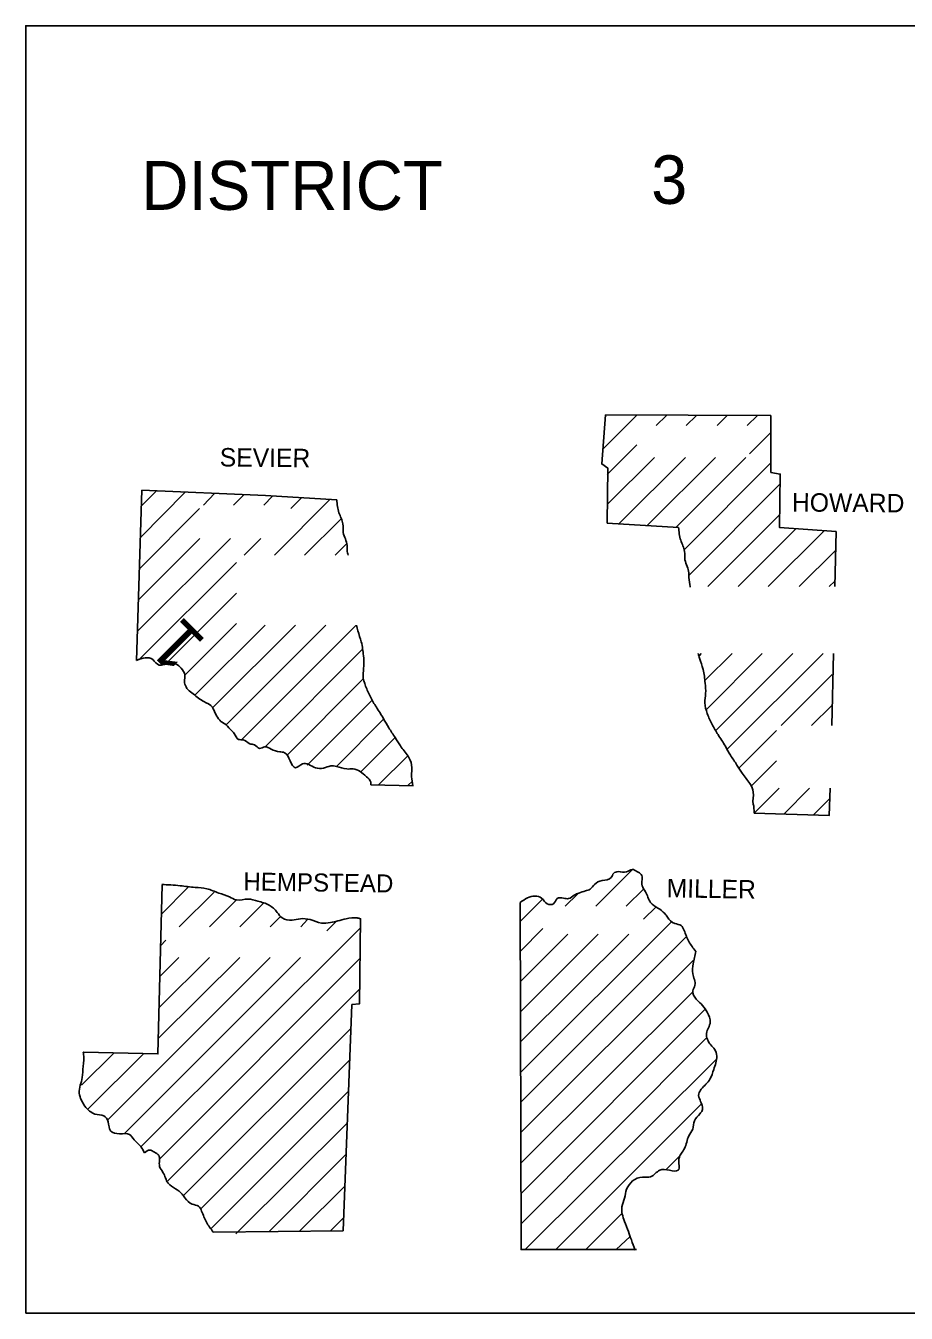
# Model space of a CAD drawing. Extents: x 1366406 to 1373462, y 376856 to 381998.
# Drawn here: x 1371482.2 to 1371687.3, y 380767.8 to 381067.8 of the extents above; entities that cross this region are included whole.
import ezdxf

# ---------------------------------------------------------------- set-up
doc = ezdxf.new("R2010")
doc.units = 0
doc.layers.add('R_Draft', color=7, linetype='Continuous')

msp = doc.modelspace()

# ---------------------------------------------------------------- linework, layer by layer
at = {"layer": 'R_Draft'}
msp.add_line((1371651.9, 380884.27), (1371651.8, 380885.97), dxfattribs=at)
msp.add_lwpolyline([(1371482.23, 380767.75), (1371482.23, 381067.75), (1371882.23, 381067.75), (1371882.23, 380767.75)], close=True, dxfattribs=at)
for points in [[(1371617.7, 380951.87), (1371617.8, 380964.67), (1371616.4, 380965.67), (1371617.3, 380977.07), (1371655.8, 380976.97)], [(1371616.7, 380969.17), (1371624.5, 380976.97)], [(1371617.3, 380976.87), (1371617.4, 380976.97)], [(1371629.1, 380974.57), (1371631.5, 380976.97)], [(1371636.1, 380974.57), (1371638.5, 380976.97)], [(1371643.3, 380974.57), (1371645.6, 380976.97)], [(1371650.3, 380974.57), (1371652.7, 380976.97)], [(1371655.8, 380976.97), (1371655.8, 380963.67), (1371658, 380963.27), (1371657.8, 380950.87), (1371671, 380949.87), (1371670.7, 380937.07)], [(1371650.8, 380967.97), (1371655.8, 380972.97)], [(1371617.7, 380963.17), (1371624.6, 380970.07)], [(1371617.7, 380956.17), (1371628.7, 380967.17)], [(1371620.4, 380951.67), (1371635.9, 380967.17)], [(1371627, 380951.27), (1371642.9, 380967.17)], [(1371633.7, 380950.87), (1371650, 380967.17)], [(1371635.6, 380945.67), (1371655.8, 380965.87)], [(1371636.8, 380939.77), (1371657.9, 380960.97)], [(1371508, 380919.87), (1371509.3, 380959.57)], [(1371509, 380948.57), (1371519.4, 380959.07)], [(1371509.3, 380959.57), (1371538.1, 380958.27)], [(1371509.3, 380955.97), (1371512.7, 380959.37)], [(1371523.6, 380956.07), (1371526.2, 380958.77)], [(1371530.6, 380956.07), (1371533, 380958.47)], [(1371537.7, 380956.07), (1371539.7, 380958.17)], [(1371538.1, 380958.27), (1371554.7, 380957.27)], [(1371540.2, 380944.37), (1371553.1, 380957.37)], [(1371544, 380955.27), (1371546.4, 380957.67)], [(1371508.8, 380941.27), (1371522.7, 380955.27)], [(1371547.2, 380944.37), (1371555.6, 380952.77)], [(1371634.3, 380950.87), (1371617.7, 380951.87)], [(1371641.1, 380937.07), (1371657.8, 380953.77)], [(1371508.3, 380926.67), (1371529.9, 380948.27)], [(1371508.5, 380933.97), (1371522.8, 380948.27)], [(1371533.1, 380944.37), (1371537, 380948.27)], [(1371648.2, 380937.07), (1371661.7, 380950.57)], [(1371655.2, 380937.07), (1371668.2, 380950.07)], [(1371554.3, 380944.37), (1371557.1, 380947.17)], [(1371662.4, 380937.07), (1371670.9, 380945.57)], [(1371508.6, 380919.97), (1371531.3, 380942.67)], [(1371669.4, 380937.07), (1371670.7, 380938.37)], [(1371514.8, 380918.97), (1371531.3, 380935.57)], [(1371519.3, 380916.47), (1371531.3, 380928.47)], [(1371521.6, 380911.77), (1371538, 380928.07)], [(1371525.8, 380908.87), (1371545.1, 380928.07)], [(1371528.9, 380904.87), (1371552.1, 380928.07)], [(1371532.6, 380901.47), (1371559.1, 380927.97)], [(1371537.9, 380899.67), (1371560.7, 380922.47)], [(1371639.1, 380920.97), (1371639.6, 380921.47)], [(1371640.5, 380915.27), (1371646.8, 380921.47)], [(1371640.8, 380908.47), (1371653.8, 380921.47)], [(1371643, 380903.57), (1371660.9, 380921.47)], [(1371645.6, 380899.17), (1371668, 380921.47)], [(1371670.4, 380921.47), (1371670, 380904.67)], [(1371543.1, 380897.77), (1371560.8, 380915.57)], [(1371658.2, 380904.67), (1371670.1, 380916.57)], [(1371547.8, 380895.47), (1371562.9, 380910.57)], [(1371665.3, 380904.67), (1371670, 380909.37)], [(1371554.6, 380895.17), (1371565.6, 380906.17)], [(1371648.4, 380894.87), (1371657.1, 380903.57)], [(1371560.3, 380893.87), (1371568.3, 380901.87)], [(1371564.4, 380890.87), (1371571.2, 380897.67)], [(1371651.3, 380890.67), (1371657.1, 380896.47)], [(1371571.3, 380890.77), (1371572.3, 380891.77)], [(1371572.5, 380890.67), (1371562.6, 380890.87)], [(1371651.9, 380884.27), (1371657.7, 380890.07)], [(1371669.6, 380890.07), (1371669.4, 380883.77), (1371651.9, 380884.27)], [(1371658.8, 380884.07), (1371664.8, 380890.07)], [(1371665.8, 380883.97), (1371669.6, 380887.77)], [(1371615, 380862.57), (1371623.6, 380871.17)], [(1371514, 380867.57), (1371513, 380828.17), (1371495.7, 380828.57)], [(1371513.8, 380860.67), (1371520.1, 380867.07)], [(1371518, 380857.77), (1371526.1, 380865.87)], [(1371597.4, 380859.07), (1371602.6, 380864.27)], [(1371607.9, 380862.57), (1371610.8, 380865.47)], [(1371622.1, 380862.57), (1371626.2, 380866.67)], [(1371525, 380857.77), (1371531.3, 380864.07)], [(1371532.1, 380857.77), (1371537.6, 380863.27)], [(1371624.5, 380782.57), (1371597.6, 380782.57), (1371597.4, 380863.47)], [(1371626.1, 380859.57), (1371629.1, 380862.47)], [(1371539.2, 380857.77), (1371541.6, 380860.17)], [(1371546.3, 380857.77), (1371547.9, 380859.47)], [(1371552.4, 380856.87), (1371554.7, 380859.17)], [(1371556.2, 380786.97), (1371558.2, 380839.67), (1371560, 380839.87), (1371560.2, 380859.77)], [(1371597.5, 380823.87), (1371632.7, 380859.07)], [(1371509.1, 380806.57), (1371560.2, 380857.57)], [(1371597.4, 380852.07), (1371602.7, 380857.37)], [(1371597.5, 380830.97), (1371622.7, 380856.07)], [(1371597.5, 380837.97), (1371615.6, 380856.07)], [(1371597.5, 380845.07), (1371608.5, 380856.07)], [(1371597.5, 380816.87), (1371636.1, 380855.47)], [(1371513.6, 380853.37), (1371514.9, 380854.67)], [(1371501.3, 380812.77), (1371539.2, 380850.67)], [(1371505.2, 380809.67), (1371546.2, 380850.67)], [(1371513.1, 380831.77), (1371532.1, 380850.67)], [(1371513.3, 380838.97), (1371525, 380850.67)], [(1371513.4, 380846.17), (1371517.9, 380850.67)], [(1371513.4, 380803.67), (1371560.1, 380850.47)], [(1371597.5, 380809.77), (1371637.7, 380849.97)], [(1371515.3, 380798.57), (1371560, 380843.27)], [(1371597.6, 380802.77), (1371637.6, 380842.67)], [(1371597.6, 380795.67), (1371640.5, 380838.57)], [(1371519, 380795.17), (1371558, 380834.17)], [(1371597.6, 380788.57), (1371640.9, 380831.97)], [(1371495.2, 380820.87), (1371502.8, 380828.47)], [(1371496.7, 380815.27), (1371509.7, 380828.27)], [(1371523, 380792.07), (1371557.7, 380826.77)], [(1371598.6, 380782.57), (1371643.1, 380826.97)], [(1371525.3, 380787.37), (1371557.4, 380819.47)], [(1371605.7, 380782.57), (1371639.5, 380816.37)], [(1371531.2, 380786.27), (1371531.7, 380786.77), (1371557.1, 380812.07)], [(1371539, 380786.87), (1371556.8, 380804.77)], [(1371631.3, 380801.17), (1371634.9, 380804.77)], [(1371546.1, 380786.97), (1371556.6, 380797.47)], [(1371553.2, 380786.97), (1371556.3, 380790.07)], [(1371612.7, 380782.57), (1371621.1, 380790.97)], [(1371525.9, 380786.67), (1371556.2, 380786.97)], [(1371619.8, 380782.57), (1371623, 380785.67)]]:
    msp.add_lwpolyline(points, dxfattribs=at)
for points in [[(1371554.7, 380957.27), (1371555.2, 380954.27), (1371556.1, 380951.67), (1371556.2, 380949.67), (1371557.1, 380946.67), (1371557.1, 380945.57), (1371557.3, 380944.37)], [(1371637, 380936.97), (1371637, 380937.07), (1371636.7, 380939.17), (1371636.7, 380940.27), (1371635.8, 380943.27), (1371635.7, 380945.27), (1371634.8, 380947.87), (1371634.3, 380950.87)], [(1371559.3, 380928.07), (1371559.6, 380926.77), (1371560.4, 380924.17), (1371560.9, 380920.97), (1371561, 380918.57), (1371560.8, 380916.37), (1371561.4, 380913.87), (1371562.5, 380911.37), (1371563.9, 380908.97), (1371565.6, 380906.27), (1371566.8, 380904.17), (1371568.3, 380901.87), (1371569.5, 380899.97), (1371571.3, 380897.57), (1371572.1, 380895.57), (1371572.1, 380892.77), (1371572.4, 380890.67)], [(1371651.8, 380885.97), (1371651.7, 380886.37), (1371651.7, 380889.17), (1371650.9, 380891.17), (1371649.1, 380893.57), (1371647.9, 380895.47), (1371646.4, 380897.77), (1371645.2, 380899.87), (1371643.5, 380902.57), (1371642.1, 380904.97), (1371641, 380907.47), (1371640.4, 380909.97), (1371640.6, 380912.17), (1371640.5, 380914.57), (1371640, 380917.77), (1371639.2, 380920.37), (1371638.9, 380921.47)], [(1371562.6, 380890.87), (1371562.6, 380891.47), (1371561.6, 380892.77), (1371560.1, 380893.97), (1371558.5, 380894.57), (1371557, 380894.57), (1371554.6, 380895.17), (1371553.3, 380895.27), (1371551.6, 380894.77), (1371549.7, 380894.87), (1371546.7, 380895.77), (1371545.1, 380894.87), (1371543.8, 380896.47), (1371542.5, 380898.37), (1371541.4, 380898.57), (1371539.4, 380899.17), (1371537.9, 380899.77), (1371536.7, 380899.37), (1371535.5, 380900.17), (1371534.4, 380900.47), (1371532.9, 380901.37), (1371531.8, 380901.47), (1371530.8, 380902.87), (1371530.2, 380903.47), (1371528.9, 380904.87), (1371527.7, 380905.67), (1371526.7, 380906.97), (1371525.9, 380908.57), (1371525.7, 380908.97), (1371523.7, 380910.27), (1371522.5, 380911.07), (1371521.2, 380912.07), (1371520, 380913.07), (1371519.3, 380914.37), (1371519.2, 380914.97), (1371519.3, 380916.47), (1371518.4, 380918.07), (1371517.3, 380918.97), (1371515.8, 380919.07), (1371514.2, 380918.87), (1371513.3, 380918.77), (1371511.8, 380920.07), (1371508, 380919.87)], [(1371597.4, 380863.47), (1371600.9, 380864.97), (1371602.4, 380864.47), (1371603.7, 380863.17), (1371605.2, 380863.17), (1371606, 380864.37), (1371607.5, 380864.47), (1371608.7, 380864.37), (1371610, 380865.17), (1371611.1, 380865.67), (1371612.6, 380866.17), (1371613.7, 380866.57), (1371614.7, 380867.67), (1371616.5, 380868.57), (1371618.6, 380869.27), (1371619.2, 380870.27), (1371620.2, 380870.67), (1371622.2, 380870.57), (1371623.5, 380871.17), (1371624.6, 380870.67), (1371625.6, 380869.97), (1371625.8, 380867.37), (1371626.6, 380865.97), (1371627.8, 380863.47), (1371629.5, 380862.17), (1371631.1, 380860.87), (1371631.7, 380860.07), (1371633.4, 380858.57), (1371634.9, 380858.07), (1371635.6, 380856.97), (1371636.7, 380854.37), (1371638.3, 380852.07)], [(1371560.2, 380859.67), (1371559.4, 380859.87), (1371556.9, 380859.67), (1371554.9, 380859.17), (1371553.2, 380858.77), (1371551.1, 380858.67), (1371548.5, 380859.47), (1371546.2, 380859.67), (1371544.3, 380859.37), (1371542, 380859.87), (1371540.8, 380861.17), (1371538.9, 380862.87), (1371536.3, 380863.77), (1371534, 380864.27), (1371531.3, 380864.07), (1371529.7, 380864.77), (1371527.2, 380865.67), (1371524.4, 380866.67), (1371521.7, 380866.97), (1371518.2, 380867.37), (1371513.9, 380867.67)], [(1371638.3, 380852.07), (1371637.7, 380849.17), (1371637.6, 380846.87), (1371638.1, 380844.17), (1371637.6, 380842.87), (1371638.4, 380840.97), (1371639.9, 380839.47), (1371641, 380837.87), (1371641.7, 380835.57), (1371640.8, 380832.97), (1371641.8, 380830.27), (1371642.7, 380829.27), (1371643.2, 380827.67), (1371642.5, 380824.57), (1371641.6, 380822.27), (1371639.6, 380819.97), (1371639, 380818.87), (1371639.3, 380817.37), (1371639.8, 380814.97), (1371639.3, 380814.27), (1371638, 380812.57), (1371637.6, 380810.67), (1371636.7, 380809.07), (1371635.7, 380806.17), (1371634.4, 380803.77), (1371634.2, 380801.07), (1371632.2, 380801.07), (1371629.9, 380801.07), (1371627.8, 380799.57), (1371625.9, 380799.47), (1371623.6, 380798.57), (1371622.2, 380796.67), (1371621.7, 380794.57), (1371621.1, 380792.57), (1371621.7, 380789.17), (1371622.6, 380786.77), (1371623.3, 380784.87), (1371624.2, 380782.47)], [(1371495.6, 380828.67), (1371495.7, 380828.17), (1371495.6, 380825.27), (1371495.4, 380822.67), (1371494.7, 380819.07), (1371495.2, 380817.37), (1371497.1, 380814.87), (1371498.3, 380814.17), (1371500.4, 380813.77), (1371501.4, 380812.37), (1371502, 380810.27), (1371504.1, 380809.57), (1371506.4, 380809.37), (1371507.5, 380808.17), (1371509, 380806.57), (1371509.9, 380805.17)], [(1371509.9, 380805.17), (1371511.1, 380805.77), (1371512.2, 380805.27), (1371513.2, 380804.57), (1371513.4, 380801.97), (1371514.2, 380800.57), (1371515.4, 380798.07), (1371517.1, 380796.77), (1371518.7, 380795.47), (1371519.3, 380794.67), (1371521, 380793.17), (1371522.5, 380792.67), (1371523.2, 380791.57), (1371524.3, 380788.97), (1371525.9, 380786.67)]]:
    msp.add_spline(points, degree=3, dxfattribs=at)

# ---------------------------------------------------------------- texts
for s, height, p in [('DISTRICT', 11.4, (1371509.13, 381024.85)), ('3', 11.3, (1371627.93, 381026.25))]:
    msp.add_text(s, height=height, dxfattribs=at).set_placement(p)
for s, height, rotation, p in [('SEVIER', 4.301, 359.4271, (1371527.4, 380965.07)), ('HOWARD', 4.301, 359.5145, (1371660.7, 380954.57)), ('1', 11.4, 135, (1371524.5, 380924.27)), ('HEMPSTEAD', 4.199, 359.1885, (1371532.9, 380866.27)), ('MILLER', 4.3, 359.1319, (1371631.5, 380864.67))]:
    msp.add_text(s, height=height, rotation=rotation, dxfattribs=at).set_placement(p)

doc.saveas('drawing.dxf')
